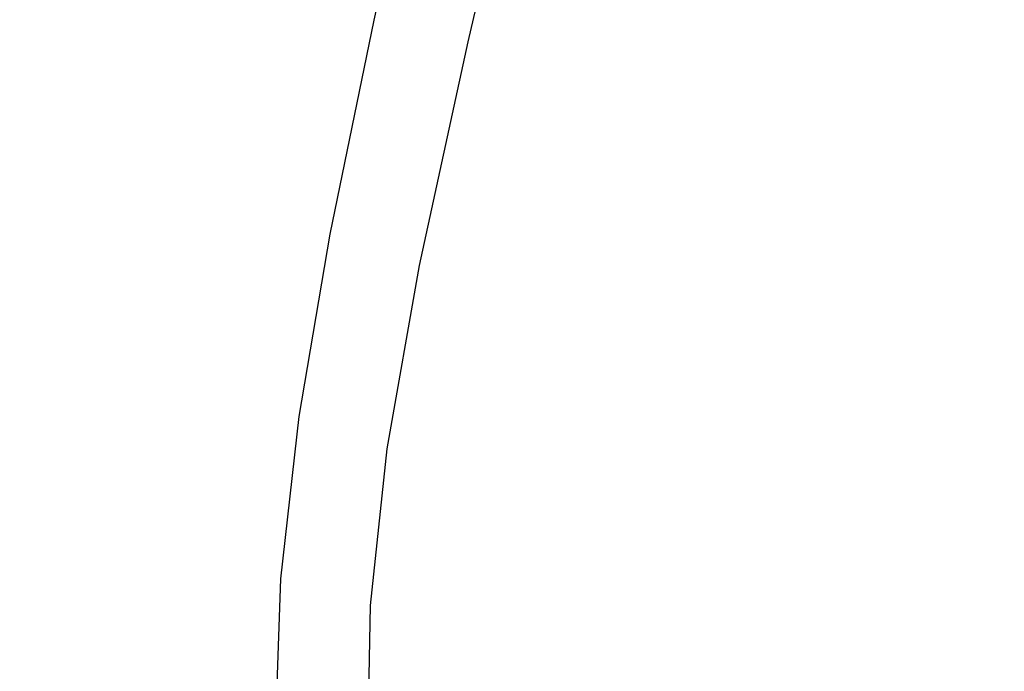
# Model space of a CAD drawing. Header units: millimetres. Extents: x -36478 to 31050, y -14815 to 11827.
# Tile 663 of 690: x -1376 to -1147, y 4052 to 4203. Entities that reach past the tile are written whole.
import ezdxf

# ---------------------------------------------------------------- set-up
doc = ezdxf.new("R2010")
doc.units = ezdxf.units.MM
doc.header["$MEASUREMENT"] = 0
doc.linetypes.add('Wipeout_Contour', pattern=[1000, 0, -1000])
for name, color, linetype in [('Nové_Interiér - nábytek', 7, 'Continuous'), ('Nové_Kóty - SP', 7, 'Continuous'), ('Nové_Výplně - Povrchové', 7, 'Continuous')]:
    doc.layers.add(name, color=color, linetype=linetype)
doc.styles.add('GENEROVANÝ_STYL_2', font='txt')
doc.dimstyles.new('GENEROVANÝ_STYL__1', dxfattribs={"dimtxt": 125, "dimasz": 190, "dimexe": 0.18, "dimexo": 300, "dimgap": 0, "dimtad": 1, "dimdec": 0, "dimzin": 0, "dimdsep": 46, "dimtxsty": 'GENEROVANÝ_STYL_2', "dimblk": 'ARROWHEAD_6', "dimblk1": 'ARROWHEAD_6', "dimblk2": 'ARROWHEAD_6', "dimcen": 0.09, "dimclrd": 1, "dimclre": 1, "dimclrt": 1, "dimazin": 0, "dimtfac": 1, "dimtdec": 4, "dimtmove": 0, "dimatfit": 3, "dimfxl": 1, "dimtolj": 1, "dimtzin": 0, "dimarcsym": 0})

# ---------------------------------------------------------------- blocks, each defined once
blk = doc.blocks.new('*D6333')
at = {"layer": 'Nové_Kóty - SP', "color": 1, "linetype": 'Continuous', "lineweight": 25}
for p, q in [((1592.49, 10900.32), (1592.49, 11050.32)), ((1692.49, 10800.32), (1492.49, 11000.32)), ((1779.99, 10900.32), (1292.49, 10900.32)), ((1592.49, 200), (1592.49, 10900.32)), ((1492.49, 300), (1692.49, 100)), ((1779.99, 200), (1292.49, 200)), ((1592.49, -398.51), (1592.49, 200))]:
    blk.add_line(p, q, dxfattribs=at)
at = {"layer": 'Nové_Kóty - SP', "color": 1, "lineweight": 25, "insert": (1567.49, 5289.02), "char_height": 125, "attachment_point": 7, "rotation": 90, "style": 'GENEROVANÝ_STYL_2'}
blk.add_mtext('\\A1;{\\pql;\\fArial|b0|i0|c0|p38;10\xa0700}', dxfattribs=at)
blk = doc.blocks.new('ARROWHEAD_6')
at = {"color": 0, "linetype": 'Continuous', "lineweight": 0}
for p, q in [((-0.5, -0.5), (0.5, 0.5)), ((0, 0), (-1, 0))]:
    blk.add_line(p, q, dxfattribs=at)
blk = doc.blocks.new('*D6426')
at = {"layer": 'Nové_Kóty - SP', "color": 1, "linetype": 'Continuous', "lineweight": 25}
for p, q in [((-3281.3, 5680), (-3081.3, 5480)), ((-2993.8, 5580), (-3481.3, 5580)), ((-3181.3, 3480), (-3181.3, 5580)), ((-3281.3, 3580), (-3081.3, 3380)), ((-2881.3, 3480), (-3368.8, 3480))]:
    blk.add_line(p, q, dxfattribs=at)
at = {"layer": 'Nové_Kóty - SP', "color": 1, "lineweight": 25, "insert": (-3206.3, 4316.29), "char_height": 125, "attachment_point": 7, "rotation": 90, "style": 'GENEROVANÝ_STYL_2'}
blk.add_mtext('\\A1;{\\pql;\\fArial|b0|i0|c0|p38;2\xa0100}', dxfattribs=at)
blk = doc.blocks.new('*D6432')
at = {"layer": 'Nové_Kóty - SP', "color": 1, "linetype": 'Continuous', "lineweight": 25}
for p, q in [((-4619.03, 6279.62), (-4819.03, 6479.62)), ((-4419.03, 6379.62), (-4906.53, 6379.62)), ((-4719.03, 3480), (-4719.03, 6379.62)), ((-4819.03, 3580), (-4619.03, 3380)), ((-4419.03, 3480), (-4906.53, 3480))]:
    blk.add_line(p, q, dxfattribs=at)
at = {"layer": 'Nové_Kóty - SP', "color": 1, "lineweight": 25, "char_height": 125, "attachment_point": 7, "rotation": 90, "style": 'GENEROVANÝ_STYL_2'}
for s, insert in [('\\A1;{\\pql;\\fArial|b0|i0|c0|p38;100}', (-4744.03, 5995.04)), ('\\A1;{\\pql;\\fArial|b0|i0|c0|p38;2\xa0900}', (-4744.03, 4573.81))]:
    blk.add_mtext(s, dxfattribs=dict(at, insert=insert))
blk = doc.blocks.new('*D6441')
at = {"layer": 'Nové_Kóty - SP', "color": 1, "linetype": 'Continuous', "lineweight": 25}
for p, q in [((-2766.08, 6230), (-2766.08, 6380)), ((-2666.08, 6130), (-2866.08, 6330)), ((-2466.08, 6230), (-2953.58, 6230)), ((-2766.08, 3480), (-2766.08, 6230)), ((-2866.08, 3580), (-2666.08, 3380)), ((-2666.08, 3330.35), (-2866.08, 3530.35)), ((-2466.08, 3480), (-2953.58, 3480))]:
    blk.add_line(p, q, dxfattribs=at)
at = {"layer": 'Nové_Kóty - SP', "color": 1, "lineweight": 25, "char_height": 125, "attachment_point": 7, "rotation": 90, "style": 'GENEROVANÝ_STYL_2'}
for s, insert in [('\\A1;{\\pql;\\fArial|b0|i0|c0|p38;2\xa0750}', (-2791.08, 4641.29)), ('\\A1;{\\pql;\\fArial|b0|i0|c0|p38;50}', (-2613.27, 3511.34))]:
    blk.add_mtext(s, dxfattribs=dict(at, insert=insert))

msp = doc.modelspace()

# ---------------------------------------------------------------- wipeouts: each hides what was drawn before it
at = {"color": 254, "linetype": 'Wipeout_Contour', "lineweight": 0, "ltscale": 12798.602395}
msp.add_wipeout([(-1313.2, 4034.42), (-1312.57, 4068.65), (-1315.34, 4073.14)], dxfattribs=at).dxf.layer = 'Nové_Výplně - Povrchové'
at = {"color": 254, "linetype": 'Wipeout_Contour', "lineweight": 0, "ltscale": 12601.054054}
msp.add_wipeout([(-1141.56, 4009.21), (-1139.2, 4054.94), (-1180.12, 4051.66)], dxfattribs=at).dxf.layer = 'Nové_Výplně - Povrchové'

# ---------------------------------------------------------------- next in the draw order: wipeouts: each hides what was drawn before it
at = {"color": 254, "linetype": 'Wipeout_Contour', "lineweight": 0, "ltscale": 12725.097236}
msp.add_wipeout([(-1139.2, 4054.94), (-1136.37, 4098.59), (-1176.36, 4093.8)], dxfattribs=at).dxf.layer = 'Nové_Výplně - Povrchové'
at = {"color": 254, "linetype": 'Wipeout_Contour', "lineweight": 0, "ltscale": 12769.240712}
msp.add_wipeout([(-1315.34, 4073.14), (-1316.62, 4037.41), (-1313.2, 4034.42)], dxfattribs=at).dxf.layer = 'Nové_Výplně - Povrchové'

# ---------------------------------------------------------------- next in the draw order: wipeouts: each hides what was drawn before it
at = {"color": 254, "linetype": 'Wipeout_Contour', "lineweight": 0, "ltscale": 12844.613215}
msp.add_wipeout([(-1136.37, 4098.59), (-1133.52, 4140.68), (-1171.96, 4135.03)], dxfattribs=at).dxf.layer = 'Nové_Výplně - Povrchové'
at = {"color": 254, "linetype": 'Wipeout_Contour', "lineweight": 0, "ltscale": 12899.267346}
msp.add_wipeout([(-1312.57, 4068.65), (-1308.73, 4105.42), (-1311.11, 4110.82)], dxfattribs=at).dxf.layer = 'Nové_Výplně - Povrchové'
at = {"color": 254, "linetype": 'Wipeout_Contour', "lineweight": 0, "ltscale": 12690.905262}
msp.add_wipeout([(-1176.36, 4093.8), (-1180.12, 4051.66), (-1139.2, 4054.94)], dxfattribs=at).dxf.layer = 'Nové_Výplně - Povrchové'

# ---------------------------------------------------------------- next in the draw order: wipeouts: each hides what was drawn before it
at = {"color": 254, "linetype": 'Wipeout_Contour', "lineweight": 0, "ltscale": 12961.893862}
msp.add_wipeout([(-1167.5, 4176.29), (-1133.52, 4140.68), (-1131.1, 4181.71)], dxfattribs=at).dxf.layer = 'Nové_Výplně - Povrchové'
at = {"color": 254, "linetype": 'Wipeout_Contour', "lineweight": 0, "ltscale": 13009.706322}
msp.add_wipeout([(-1308.73, 4105.42), (-1301.47, 4147.9), (-1303.9, 4153.15)], dxfattribs=at).dxf.layer = 'Nové_Výplně - Povrchové'
at = {"color": 254, "linetype": 'Wipeout_Contour', "lineweight": 0, "ltscale": 12810.107374}
msp.add_wipeout([(-1171.96, 4135.03), (-1176.36, 4093.8), (-1136.37, 4098.59)], dxfattribs=at).dxf.layer = 'Nové_Výplně - Povrchové'
at = {"color": 254, "linetype": 'Wipeout_Contour', "lineweight": 0, "ltscale": 12869.904526}
msp.add_wipeout([(-1311.11, 4110.82), (-1315.34, 4073.14), (-1312.57, 4068.65)], dxfattribs=at).dxf.layer = 'Nové_Výplně - Povrchové'

# ---------------------------------------------------------------- next in the draw order: wipeouts: each hides what was drawn before it
at = {"color": 254, "linetype": 'Wipeout_Contour', "lineweight": 0, "ltscale": 13079.214171}
msp.add_wipeout([(-1163.55, 4218.51), (-1131.1, 4181.71), (-1129.56, 4222.19)], dxfattribs=at).dxf.layer = 'Nové_Výplně - Povrchové'
at = {"color": 254, "linetype": 'Wipeout_Contour', "lineweight": 0, "ltscale": 13138.305878}
msp.add_wipeout([(-1301.47, 4147.9), (-1290.57, 4199.25), (-1293.66, 4202.85)], dxfattribs=at).dxf.layer = 'Nové_Výplně - Povrchové'
at = {"color": 254, "linetype": 'Wipeout_Contour', "lineweight": 0, "ltscale": 12926.891335}
msp.add_wipeout([(-1167.5, 4176.29), (-1171.96, 4135.03), (-1133.52, 4140.68)], dxfattribs=at).dxf.layer = 'Nové_Výplně - Povrchové'
at = {"color": 254, "linetype": 'Wipeout_Contour', "lineweight": 0, "ltscale": 12976.418928}
msp.add_wipeout([(-1303.9, 4153.15), (-1311.11, 4110.82), (-1308.73, 4105.42)], dxfattribs=at).dxf.layer = 'Nové_Výplně - Povrchové'
at = {"color": 254, "linetype": 'Wipeout_Contour', "lineweight": 0, "ltscale": 12743.076098}
msp.add_wipeout([(-1180.12, 4051.66), (-1176.36, 4093.8), (-1211.91, 4087.25)], dxfattribs=at).dxf.layer = 'Nové_Výplně - Povrchové'

# ---------------------------------------------------------------- next in the draw order: wipeouts: each hides what was drawn before it
at = {"color": 254, "linetype": 'Wipeout_Contour', "lineweight": 0, "ltscale": 13043.970285}
msp.add_wipeout([(-1167.5, 4176.29), (-1131.1, 4181.71), (-1163.55, 4218.51)], dxfattribs=at).dxf.layer = 'Nové_Výplně - Povrchové'
at = {"color": 254, "linetype": 'Wipeout_Contour', "lineweight": 0, "ltscale": 13097.29187}
msp.add_wipeout([(-1293.66, 4202.85), (-1303.9, 4153.15), (-1301.47, 4147.9)], dxfattribs=at).dxf.layer = 'Nové_Výplně - Povrchové'
at = {"color": 254, "linetype": 'Wipeout_Contour', "lineweight": 0, "ltscale": 12857.921652}
msp.add_wipeout([(-1176.36, 4093.8), (-1171.96, 4135.03), (-1206.9, 4127.31)], dxfattribs=at).dxf.layer = 'Nové_Výplně - Povrchové'
at = {"color": 254, "linetype": 'Wipeout_Contour', "lineweight": 0, "ltscale": 12708.473777}
msp.add_wipeout([(-1211.91, 4087.25), (-1215.58, 4047.18), (-1180.12, 4051.66)], dxfattribs=at).dxf.layer = 'Nové_Výplně - Povrchové'

# ---------------------------------------------------------------- next in the draw order: wipeouts: each hides what was drawn before it
at = {"color": 254, "linetype": 'Wipeout_Contour', "lineweight": 0, "ltscale": 12973.153085}
msp.add_wipeout([(-1171.96, 4135.03), (-1167.5, 4176.29), (-1201.02, 4168.87)], dxfattribs=at).dxf.layer = 'Nové_Výplně - Povrchové'
at = {"color": 254, "linetype": 'Wipeout_Contour', "lineweight": 0, "ltscale": 12822.328545}
msp.add_wipeout([(-1206.9, 4127.31), (-1211.91, 4087.25), (-1176.36, 4093.8)], dxfattribs=at).dxf.layer = 'Nové_Výplně - Povrchové'

# ---------------------------------------------------------------- next in the draw order: wipeouts: each hides what was drawn before it
at = {"color": 254, "linetype": 'Wipeout_Contour', "lineweight": 0, "ltscale": 13092.517168}
msp.add_wipeout([(-1167.5, 4176.29), (-1163.55, 4218.51), (-1194.78, 4213.48)], dxfattribs=at).dxf.layer = 'Nové_Výplně - Povrchové'
at = {"color": 254, "linetype": 'Wipeout_Contour', "lineweight": 0, "ltscale": 12936.088921}
msp.add_wipeout([(-1201.02, 4168.87), (-1206.9, 4127.31), (-1171.96, 4135.03)], dxfattribs=at).dxf.layer = 'Nové_Výplně - Povrchové'
at = {"color": 254, "linetype": 'Wipeout_Contour', "lineweight": 0, "ltscale": 12754.383752}
msp.add_wipeout([(-1215.58, 4047.18), (-1211.91, 4087.25), (-1242.27, 4080.11)], dxfattribs=at).dxf.layer = 'Nové_Výplně - Povrchové'

# ---------------------------------------------------------------- next in the draw order: wipeouts: each hides what was drawn before it
at = {"color": 254, "linetype": 'Wipeout_Contour', "lineweight": 0, "ltscale": 13054.036162}
msp.add_wipeout([(-1194.78, 4213.48), (-1201.02, 4168.87), (-1167.5, 4176.29)], dxfattribs=at).dxf.layer = 'Nové_Výplně - Povrchové'
at = {"color": 254, "linetype": 'Wipeout_Contour', "lineweight": 0, "ltscale": 12864.372818}
msp.add_wipeout([(-1211.91, 4087.25), (-1206.9, 4127.31), (-1237.28, 4118.89)], dxfattribs=at).dxf.layer = 'Nové_Výplně - Povrchové'
at = {"color": 254, "linetype": 'Wipeout_Contour', "lineweight": 0, "ltscale": 12720.090698}
msp.add_wipeout([(-1242.27, 4080.11), (-1245.19, 4042.29), (-1215.58, 4047.18)], dxfattribs=at).dxf.layer = 'Nové_Výplně - Povrchové'

# ---------------------------------------------------------------- next in the draw order: wipeouts: each hides what was drawn before it
at = {"color": 254, "linetype": 'Wipeout_Contour', "lineweight": 0, "ltscale": 12977.894238}
msp.add_wipeout([(-1206.9, 4127.31), (-1201.02, 4168.87), (-1230.5, 4160.8)], dxfattribs=at).dxf.layer = 'Nové_Výplně - Povrchové'
at = {"color": 254, "linetype": 'Wipeout_Contour', "lineweight": 0, "ltscale": 12828.491782}
msp.add_wipeout([(-1237.28, 4118.89), (-1242.27, 4080.11), (-1211.91, 4087.25)], dxfattribs=at).dxf.layer = 'Nové_Výplně - Povrchové'

# ---------------------------------------------------------------- next in the draw order: wipeouts: each hides what was drawn before it
at = {"color": 254, "linetype": 'Wipeout_Contour', "lineweight": 0, "ltscale": 13100.374316}
msp.add_wipeout([(-1201.02, 4168.87), (-1194.78, 4213.48), (-1222.24, 4207.99)], dxfattribs=at).dxf.layer = 'Nové_Výplně - Povrchové'
at = {"color": 254, "linetype": 'Wipeout_Contour', "lineweight": 0, "ltscale": 12939.43406}
msp.add_wipeout([(-1230.5, 4160.8), (-1237.28, 4118.89), (-1206.9, 4127.31)], dxfattribs=at).dxf.layer = 'Nové_Výplně - Povrchové'
at = {"color": 254, "linetype": 'Wipeout_Contour', "lineweight": 0, "ltscale": 12761.150438}
msp.add_wipeout([(-1245.19, 4042.29), (-1242.27, 4080.11), (-1266.67, 4073.56)], dxfattribs=at).dxf.layer = 'Nové_Výplně - Povrchové'

# ---------------------------------------------------------------- next in the draw order: wipeouts: each hides what was drawn before it
at = {"color": 254, "linetype": 'Wipeout_Contour', "lineweight": 0, "ltscale": 13058.895876}
msp.add_wipeout([(-1222.24, 4207.99), (-1230.5, 4160.8), (-1201.02, 4168.87)], dxfattribs=at).dxf.layer = 'Nové_Výplně - Povrchové'
at = {"color": 254, "linetype": 'Wipeout_Contour', "lineweight": 0, "ltscale": 12866.650176}
msp.add_wipeout([(-1242.27, 4080.11), (-1237.28, 4118.89), (-1262.06, 4111.17)], dxfattribs=at).dxf.layer = 'Nové_Výplně - Povrchové'
at = {"color": 254, "linetype": 'Wipeout_Contour', "lineweight": 0, "ltscale": 12727.60577}
msp.add_wipeout([(-1266.67, 4073.56), (-1268.58, 4037.81), (-1245.19, 4042.29)], dxfattribs=at).dxf.layer = 'Nové_Výplně - Povrchové'

# ---------------------------------------------------------------- next in the draw order: wipeouts: each hides what was drawn before it
at = {"color": 254, "linetype": 'Wipeout_Contour', "lineweight": 0, "ltscale": 12978.815758}
msp.add_wipeout([(-1237.28, 4118.89), (-1230.5, 4160.8), (-1254.79, 4153.38)], dxfattribs=at).dxf.layer = 'Nové_Výplně - Povrchové'
at = {"color": 254, "linetype": 'Wipeout_Contour', "lineweight": 0, "ltscale": 12831.11263}
msp.add_wipeout([(-1262.06, 4111.17), (-1266.67, 4073.56), (-1242.27, 4080.11)], dxfattribs=at).dxf.layer = 'Nové_Výplně - Povrchové'

# ---------------------------------------------------------------- next in the draw order: wipeouts: each hides what was drawn before it
at = {"color": 254, "linetype": 'Wipeout_Contour', "lineweight": 0, "ltscale": 13104.712843}
msp.add_wipeout([(-1230.5, 4160.8), (-1222.24, 4207.99), (-1244.91, 4202.96)], dxfattribs=at).dxf.layer = 'Nové_Výplně - Povrchové'
at = {"color": 254, "linetype": 'Wipeout_Contour', "lineweight": 0, "ltscale": 12939.664738}
msp.add_wipeout([(-1254.79, 4153.38), (-1262.06, 4111.17), (-1237.28, 4118.89)], dxfattribs=at).dxf.layer = 'Nové_Výplně - Povrchové'
at = {"color": 254, "linetype": 'Wipeout_Contour', "lineweight": 0, "ltscale": 12765.485317}
msp.add_wipeout([(-1266.67, 4073.56), (-1284.35, 4068.77), (-1268.58, 4037.81)], dxfattribs=at).dxf.layer = 'Nové_Výplně - Povrchové'

# ---------------------------------------------------------------- next in the draw order: wipeouts: each hides what was drawn before it
at = {"color": 254, "linetype": 'Wipeout_Contour', "lineweight": 0, "ltscale": 13060.822326}
msp.add_wipeout([(-1244.91, 4202.96), (-1254.79, 4153.38), (-1230.5, 4160.8)], dxfattribs=at).dxf.layer = 'Nové_Výplně - Povrchové'
at = {"color": 254, "linetype": 'Wipeout_Contour', "lineweight": 0, "ltscale": 12867.371098}
msp.add_wipeout([(-1262.06, 4111.17), (-1280.2, 4105.52), (-1266.67, 4073.56)], dxfattribs=at).dxf.layer = 'Nové_Výplně - Povrchové'
at = {"color": 254, "linetype": 'Wipeout_Contour', "lineweight": 0, "ltscale": 12732.881948}
msp.add_wipeout([(-1285.36, 4034.53), (-1268.58, 4037.81), (-1284.35, 4068.77)], dxfattribs=at).dxf.layer = 'Nové_Výplně - Povrchové'

# ---------------------------------------------------------------- next in the draw order: wipeouts: each hides what was drawn before it
at = {"color": 254, "linetype": 'Wipeout_Contour', "lineweight": 0, "ltscale": 12978.525647}
msp.add_wipeout([(-1254.79, 4153.38), (-1272.73, 4147.96), (-1262.06, 4111.17)], dxfattribs=at).dxf.layer = 'Nové_Výplně - Povrchové'
at = {"color": 254, "linetype": 'Wipeout_Contour', "lineweight": 0, "ltscale": 12832.67485}
msp.add_wipeout([(-1284.35, 4068.77), (-1266.67, 4073.56), (-1280.2, 4105.52)], dxfattribs=at).dxf.layer = 'Nové_Výplně - Povrchové'

# ---------------------------------------------------------------- next in the draw order: wipeouts: each hides what was drawn before it
at = {"color": 254, "linetype": 'Wipeout_Contour', "lineweight": 0, "ltscale": 13107.379051}
msp.add_wipeout([(-1254.79, 4153.38), (-1244.91, 4202.96), (-1261.78, 4199.28)], dxfattribs=at).dxf.layer = 'Nové_Výplně - Povrchové'
at = {"color": 254, "linetype": 'Wipeout_Contour', "lineweight": 0, "ltscale": 12939.462976}
msp.add_wipeout([(-1280.2, 4105.52), (-1262.06, 4111.17), (-1272.73, 4147.96)], dxfattribs=at).dxf.layer = 'Nové_Výplně - Povrchové'

# ---------------------------------------------------------------- next in the draw order: wipeouts: each hides what was drawn before it
at = {"color": 254, "linetype": 'Wipeout_Contour', "lineweight": 0, "ltscale": 13062.024077}
msp.add_wipeout([(-1261.78, 4199.28), (-1272.73, 4147.96), (-1254.79, 4153.38)], dxfattribs=at).dxf.layer = 'Nové_Výplně - Povrchové'

# ---------------------------------------------------------------- next in the draw order: wipeouts: each hides what was drawn before it
at = {"color": 254, "linetype": 'Wipeout_Contour', "lineweight": 0, "ltscale": 13214.586364}
msp.add_wipeout([(-1256.44, 4262.65), (-1271.84, 4197.85), (-1261.78, 4199.28)], dxfattribs=at).dxf.layer = 'Nové_Výplně - Povrchové'

# ---------------------------------------------------------------- next in the draw order: wipeouts: each hides what was drawn before it
at = {"color": 254, "linetype": 'Wipeout_Contour', "lineweight": 0, "ltscale": 13270.508067}
msp.add_wipeout([(-1261.78, 4199.28), (-1247.19, 4262.65), (-1256.44, 4262.65)], dxfattribs=at).dxf.layer = 'Nové_Výplně - Povrchové'
at = {"color": 254, "linetype": 'Wipeout_Contour', "lineweight": 0, "ltscale": 13064.691364}
msp.add_wipeout([(-1271.84, 4197.85), (-1283.15, 4145.86), (-1272.73, 4147.96)], dxfattribs=at).dxf.layer = 'Nové_Výplně - Povrchové'

# ---------------------------------------------------------------- next in the draw order: wipeouts: each hides what was drawn before it
at = {"color": 254, "linetype": 'Wipeout_Contour', "lineweight": 0, "ltscale": 13110.196942}
msp.add_wipeout([(-1271.84, 4197.85), (-1272.73, 4147.96), (-1261.78, 4199.28)], dxfattribs=at).dxf.layer = 'Nové_Výplně - Povrchové'
at = {"color": 254, "linetype": 'Wipeout_Contour', "lineweight": 0, "ltscale": 12941.532875}
msp.add_wipeout([(-1283.15, 4145.86), (-1290.64, 4103.33), (-1280.2, 4105.52)], dxfattribs=at).dxf.layer = 'Nové_Výplně - Povrchové'

# ---------------------------------------------------------------- next in the draw order: wipeouts: each hides what was drawn before it
at = {"color": 254, "linetype": 'Wipeout_Contour', "lineweight": 0, "ltscale": 13228.48525}
msp.add_wipeout([(-1275.8, 4262.65), (-1290.57, 4199.25), (-1271.84, 4197.85)], dxfattribs=at).dxf.layer = 'Nové_Výplně - Povrchové'
at = {"color": 254, "linetype": 'Wipeout_Contour', "lineweight": 0, "ltscale": 13209.240667}
msp.add_wipeout([(-1247.19, 4262.65), (-1261.78, 4199.28), (-1244.91, 4202.96)], dxfattribs=at).dxf.layer = 'Nové_Výplně - Povrchové'
at = {"color": 254, "linetype": 'Wipeout_Contour', "lineweight": 0, "ltscale": 12979.572424}
msp.add_wipeout([(-1280.2, 4105.52), (-1272.73, 4147.96), (-1283.15, 4145.86)], dxfattribs=at).dxf.layer = 'Nové_Výplně - Povrchové'
at = {"color": 254, "linetype": 'Wipeout_Contour', "lineweight": 0, "ltscale": 12835.697707}
msp.add_wipeout([(-1290.64, 4103.33), (-1294.55, 4066.91), (-1284.35, 4068.77)], dxfattribs=at).dxf.layer = 'Nové_Výplně - Povrchové'

# ---------------------------------------------------------------- next in the draw order: wipeouts: each hides what was drawn before it
at = {"color": 254, "linetype": 'Wipeout_Contour', "lineweight": 0, "ltscale": 13240.827737}
msp.add_wipeout([(-1280.37, 4262.65), (-1293.66, 4202.85), (-1290.57, 4199.25)], dxfattribs=at).dxf.layer = 'Nové_Výplně - Povrchové'
at = {"color": 254, "linetype": 'Wipeout_Contour', "lineweight": 0, "ltscale": 13280.121676}
msp.add_wipeout([(-1256.44, 4262.65), (-1275.8, 4262.65), (-1271.84, 4197.85)], dxfattribs=at).dxf.layer = 'Nové_Výplně - Povrchové'
at = {"color": 254, "linetype": 'Wipeout_Contour', "lineweight": 0, "ltscale": 12869.122358}
msp.add_wipeout([(-1284.35, 4068.77), (-1280.2, 4105.52), (-1290.64, 4103.33)], dxfattribs=at).dxf.layer = 'Nové_Výplně - Povrchové'
at = {"color": 254, "linetype": 'Wipeout_Contour', "lineweight": 0, "ltscale": 12737.842124}
msp.add_wipeout([(-1294.55, 4066.91), (-1295.14, 4033.26), (-1285.36, 4034.53)], dxfattribs=at).dxf.layer = 'Nové_Výplně - Povrchové'

# ---------------------------------------------------------------- next in the draw order: wipeouts: each hides what was drawn before it
at = {"color": 254, "linetype": 'Wipeout_Contour', "lineweight": 0, "ltscale": 13293.891041}
msp.add_wipeout([(-1290.57, 4199.25), (-1275.8, 4262.65), (-1280.37, 4262.65)], dxfattribs=at).dxf.layer = 'Nové_Výplně - Povrchové'
at = {"color": 254, "linetype": 'Wipeout_Contour', "lineweight": 0, "ltscale": 12769.522896}
msp.add_wipeout([(-1285.36, 4034.53), (-1284.35, 4068.77), (-1294.55, 4066.91)], dxfattribs=at).dxf.layer = 'Nové_Výplně - Povrchové'

# ---------------------------------------------------------------- next in the draw order: wipeouts: each hides what was drawn before it
at = {"color": 254, "linetype": 'Wipeout_Contour', "lineweight": 0, "ltscale": 12779.788476}
msp.add_wipeout([(-1295.14, 4033.26), (-1294.55, 4066.91), (-1312.57, 4068.65)], dxfattribs=at).dxf.layer = 'Nové_Výplně - Povrchové'

# ---------------------------------------------------------------- next in the draw order: wipeouts: each hides what was drawn before it
at = {"color": 254, "linetype": 'Wipeout_Contour', "lineweight": 0, "ltscale": 12753.414278}
msp.add_wipeout([(-1312.57, 4068.65), (-1313.2, 4034.42), (-1295.14, 4033.26)], dxfattribs=at).dxf.layer = 'Nové_Výplně - Povrchové'

# ---------------------------------------------------------------- next in the draw order: wipeouts: each hides what was drawn before it
at = {"color": 254, "linetype": 'Wipeout_Contour', "lineweight": 0, "ltscale": 12878.983043}
msp.add_wipeout([(-1294.55, 4066.91), (-1290.64, 4103.33), (-1308.73, 4105.42)], dxfattribs=at).dxf.layer = 'Nové_Výplně - Povrchové'

# ---------------------------------------------------------------- next in the draw order: wipeouts: each hides what was drawn before it
at = {"color": 254, "linetype": 'Wipeout_Contour', "lineweight": 0, "ltscale": 12851.567037}
msp.add_wipeout([(-1308.73, 4105.42), (-1312.57, 4068.65), (-1294.55, 4066.91)], dxfattribs=at).dxf.layer = 'Nové_Výplně - Povrchové'

# ---------------------------------------------------------------- next in the draw order: wipeouts: each hides what was drawn before it
at = {"color": 254, "linetype": 'Wipeout_Contour', "lineweight": 0, "ltscale": 12989.155356}
msp.add_wipeout([(-1290.64, 4103.33), (-1283.15, 4145.86), (-1301.47, 4147.9)], dxfattribs=at).dxf.layer = 'Nové_Výplně - Povrchové'

# ---------------------------------------------------------------- next in the draw order: wipeouts: each hides what was drawn before it
at = {"color": 254, "linetype": 'Wipeout_Contour', "lineweight": 0, "ltscale": 12957.319089}
msp.add_wipeout([(-1301.47, 4147.9), (-1308.73, 4105.42), (-1290.64, 4103.33)], dxfattribs=at).dxf.layer = 'Nové_Výplně - Povrchové'

# ---------------------------------------------------------------- next in the draw order: wipeouts: each hides what was drawn before it
at = {"color": 254, "linetype": 'Wipeout_Contour', "lineweight": 0, "ltscale": 13119.695884}
msp.add_wipeout([(-1283.15, 4145.86), (-1271.84, 4197.85), (-1290.57, 4199.25)], dxfattribs=at).dxf.layer = 'Nové_Výplně - Povrchové'

# ---------------------------------------------------------------- next in the draw order: wipeouts: each hides what was drawn before it
at = {"color": 254, "linetype": 'Wipeout_Contour', "lineweight": 0, "ltscale": 13079.857278}
msp.add_wipeout([(-1290.57, 4199.25), (-1301.47, 4147.9), (-1283.15, 4145.86)], dxfattribs=at).dxf.layer = 'Nové_Výplně - Povrchové'

# ---------------------------------------------------------------- next in the draw order: wipeouts: each hides what was drawn before it
at = {"color": 254, "linetype": 'Wipeout_Contour', "lineweight": 0, "ltscale": 120221.199004}
msp.add_wipeout([(-3462.82, 4490), (-3435.73, 4490), (-3428.73, 4490), (-3428.73, 4470), (-3435.73, 4470), (-3462.82, 4470), (-3462.82, 3480.38), (-2611, 3480.38), (-2611, 4630), (-931.16, 4630), (-931.16, 4205), (-966.16, 4205), (-966.16, 3490), (-961.16, 3490), (-961.16, 3480.38), (-850.08, 3480.38), (-850.08, 4330), (-880.08, 4330), (-880.08, 4355), (-850.05, 4355), (-850.05, 6130), (-850.08, 6130), (-850.08, 6480), (-3462.82, 6480)], dxfattribs=at).dxf.layer = 'Nové_Výplně - Povrchové'

# ---------------------------------------------------------------- next in the draw order: wipeouts: each hides what was drawn before it
at = {"color": 254, "linetype": 'Wipeout_Contour', "lineweight": 0, "ltscale": 172462.925567}
msp.add_wipeout([(-1561.21, 3899.7), (-1552.57, 3899.61), (-1499.69, 3897.7), (-1495.03, 3897.43), (-1466.17, 3895.19), (-1443.06, 3897.7), (-1404.41, 3899.61), (-1364.38, 3900.16), (-1310.38, 3900.2), (-1268.75, 3899.61), (-1228.25, 3897.43), (-1189.37, 3892.68), (-1167.02, 3889.04), (-1167.02, 3902.95), (-1177.25, 3903.27), (-1212.64, 3906.52), (-1245.43, 3912.89), (-1273.38, 3923.4), (-1295.39, 3939.42), (-1310.48, 3960.88), (-1314.99, 4000.89), (-1316.62, 4037.41), (-1315.34, 4073.14), (-1311.11, 4110.82), (-1303.9, 4153.15), (-1293.66, 4202.85), (-1293.19, 4205), (-1409.56, 4205), (-1408.55, 4199.25), (-1399.94, 4147.9), (-1393.92, 4105.42), (-1390.61, 4068.65), (-1390.14, 4034.42), (-1392.62, 3999.55), (-1398.17, 3960.88), (-1413.57, 3939.06), (-1440.01, 3923.4), (-1462.72, 3916.36), (-1475.25, 3912.89), (-1517.07, 3906.52), (-1561.21, 3903.41)], dxfattribs=at).dxf.layer = 'Nové_Výplně - Povrchové'

# ---------------------------------------------------------------- next in the draw order: linework, layer by layer
at = {"layer": 'Nové_Interiér - nábytek', "color": 1, "linetype": 'Continuous', "lineweight": 25}
for p, q in [((-1293.66, 4202.85), (-1280.37, 4262.65)), ((-1271.84, 4197.85), (-1256.44, 4262.65)), ((-1303.9, 4153.15), (-1293.66, 4202.85)), ((-1283.15, 4145.86), (-1271.84, 4197.85)), ((-1311.11, 4110.82), (-1303.9, 4153.15)), ((-1290.64, 4103.33), (-1283.15, 4145.86)), ((-1315.34, 4073.14), (-1311.11, 4110.82)), ((-1294.55, 4066.91), (-1290.64, 4103.33)), ((-1316.62, 4037.41), (-1315.34, 4073.14)), ((-1295.14, 4033.26), (-1294.55, 4066.91))]:
    msp.add_line(p, q, dxfattribs=at)

# ---------------------------------------------------------------- next in the draw order: dimensions: what is measured, and where the dimension line sits
at = {"layer": 'Nové_Kóty - SP', "color": 1, "linetype": 'Continuous', "lineweight": 25}
for base, p1, p2, picture, middle in [((1592.49, 10900.32), (-1010.08, 200), (-4354.78, 10900.32), '*D6333', (1504.99, 5551.37)), ((-4719.03, 6379.62), (-849.79, 3480), (-4695.76, 6379.62), '*D6432', (-4806.53, 4788.51)), ((-2766.08, 6230), (-849.79, 3480), (-849.79, 6230), '*D6441', (-2853.58, 4855.99)), ((-3181.3, 5580), (-849.79, 3480), (-3488.33, 5580), '*D6426', (-3268.8, 4530.99))]:
    dim = msp.add_linear_dim(base=base, p1=p1, p2=p2, angle=90, dimstyle='GENEROVANÝ_STYL__1', dxfattribs=at)
    dim.commit()
    dim.dimension.update_dxf_attribs({"geometry": picture, "text_midpoint": middle, "dimtype": 160, "text_rotation": 90})

doc.saveas('drawing.dxf')
